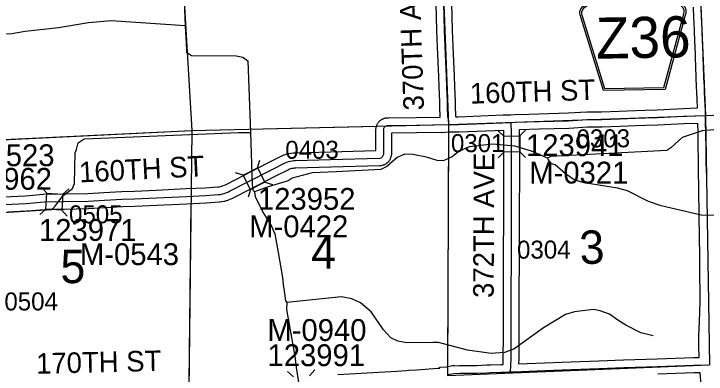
# Model space of a CAD drawing. Extents: x 128.7 to 185.5, y -21.4 to 12.6.
# Drawn here: x 159.303 to 161.996, y -1.748 to -0.346 of the extents above; entities that cross this region are included whole.
import ezdxf

# ---------------------------------------------------------------- set-up
doc = ezdxf.new("R2010")
doc.units = 0
for name, color, linetype in [('tdCoHydroRiver', 7, 'Continuous'), ('tdCoSecRdNmbr', 7, 'Continuous'), ('tdCoSecRdTxt', 7, 'Continuous'), ('tdCoSecRteBand', 7, 'Continuous'), ('tdCoSecRteCL', 7, 'Continuous'), ('tdCoSectLine', 7, 'Continuous'), ('tdCoSectLinePart', 7, 'Continuous'), ('tdCoSectNmbr', 7, 'Continuous'), ('tdCoShieldCoRteHrd', 7, 'Continuous'), ('tdCoStrucSec', 7, 'Continuous'), ('tdCoStrucSecCoName', 7, 'Continuous'), ('tdCoStrucSecFHWANum', 7, 'Continuous'), ('tdCoSurfAsphalt', 7, 'Continuous'), ('tdCoSurfGravel', 7, 'Continuous'), ('tdCoTwpBndry', 7, 'Continuous'), ('tdCoTwpBndryShd', 7, 'Continuous')]:
    doc.layers.add(name, color=color, linetype=linetype)

msp = doc.modelspace()

# ---------------------------------------------------------------- linework, layer by layer
at = {"layer": 'tdCoHydroRiver'}
for points in [[(159.9652, -0.3001), (159.9701, -0.3931), (159.975, -0.4845), (159.9754, -0.4955), (159.9948, -0.509), (160.1684, -0.5091), (160.1938, -0.5145), (160.2133, -0.5295), (160.2234, -0.8085), (160.2306, -1.0103), (160.233, -1.0323), (160.2395, -1.0384), (160.2418, -1.0572), (160.2723, -1.1177), (160.3042, -1.1702), (160.318, -1.2029), (160.3316, -1.275), (160.3478, -1.3722), (160.3504, -1.4006), (160.354, -1.4146), (160.3605, -1.4633), (160.3655, -1.4695), (160.3633, -1.4964), (160.393, -1.6642), (160.397, -1.6893), (160.4014, -1.7223), (160.4176, -1.8211)], [(159.9701, -0.3931), (159.6822, -0.3734), (159.5941, -0.3813), (159.4764, -0.4013), (159.3475, -0.4154), (159.2879, -0.4255), (159.1916, -0.4242), (159.148, -0.44), (159.1108, -0.4587), (159.0777, -0.4599), (159.0474, -0.4531), (159.0167, -0.4321), (159.0004, -0.4184), (158.9859, -0.4111), (158.9081, -0.3965), (158.836, -0.366), (158.803, -0.3703), (158.6889, -0.4028), (158.6354, -0.4047), (158.5306, -0.388)], [(162.5774, -0.7197), (162.3521, -0.7297), (162.3348, -0.7335), (162.3211, -0.7466), (162.3169, -0.7594), (162.2983, -0.7696), (162.2261, -0.7802), (161.9807, -0.802), (161.9027, -0.827), (161.8585, -0.8681), (161.8431, -0.8781), (161.3925, -0.9013), (161.3786, -0.9081)], [(159.2167, -1.1225), (159.4513, -1.1077), (159.4634, -1.0947), (159.4936, -1.0541), (159.532, -1.0259), (159.5392, -1.0067), (159.5412, -0.8867), (159.5471, -0.8739), (159.554, -0.8484), (159.5725, -0.8351), (159.5787, -0.8333), (160.1776, -0.8086), (160.2234, -0.8085)], [(162.0325, -1.1315), (161.9772, -1.1304), (161.8212, -1.0936), (161.7716, -1.0765), (161.6896, -1.0354), (161.6513, -1.0242), (161.5211, -1.0038), (161.4828, -0.9926), (161.4487, -0.9687), (161.4095, -0.9338), (161.3952, -0.9296), (161.3819, -0.9127), (161.3786, -0.9081), (161.3174, -0.8806), (161.2518, -0.8611), (161.166, -0.8534), (161.0746, -0.8633), (161.0341, -0.8822), (161.008, -0.9022), (160.9738, -0.9178), (160.95, -0.9171), (160.9084, -0.9045), (160.8557, -0.8939), (160.824, -0.892), (160.7943, -0.9058), (160.7544, -0.9405), (160.7311, -0.9524), (160.5571, -0.9607), (160.4641, -0.9656), (160.386, -0.9858), (160.3705, -0.9958), (160.2925, -1.0191), (160.2395, -1.0384)], [(161.7896, -1.5999), (161.7418, -1.5875), (161.6839, -1.5581), (161.6531, -1.5387), (161.6207, -1.5146), (161.5839, -1.5018), (161.5584, -1.4964), (161.4846, -1.5055), (161.4487, -1.5163), (161.3638, -1.5684), (161.2479, -1.6507), (161.212, -1.6648), (161.1598, -1.6685), (161.0674, -1.6549), (160.9554, -1.6248), (160.9332, -1.6257), (160.8319, -1.6265), (160.7969, -1.6199), (160.7695, -1.6068), (160.7414, -1.5763), (160.6929, -1.5057), (160.6521, -1.471), (160.6183, -1.4549), (160.5784, -1.447), (160.3655, -1.4695)]]:
    msp.add_lwpolyline(points, dxfattribs=at)
at = {"layer": 'tdCoSecRteBand'}
for points in [[(159.264, -1.0586), (159.3492, -1.054), (159.4186, -1.0486), (159.4187, -1.0486), (159.4188, -1.0486), (159.4464, -1.0466), (159.4484, -1.0464), (159.4504, -1.0466), (159.4652, -1.0475), (159.4977, -1.0472), (159.5906, -1.0455), (159.6535, -1.0414), (159.6536, -1.0414), (159.6537, -1.0414), (159.7223, -1.0374), (159.7228, -1.0374), (159.7233, -1.0374), (159.7721, -1.0362), (159.8563, -1.0325), (159.9731, -1.0266), (159.9731, -1.0266), (159.9731, -1.0266), (160.0474, -1.0229), (160.0965, -1.02), (160.1014, -1.0192), (160.107, -1.018), (160.1125, -1.0165), (160.118, -1.0146), (160.1233, -1.0125), (160.1286, -1.0101), (160.1968, -0.9751), (160.2912, -0.9261), (160.2914, -0.926), (160.2916, -0.9259), (160.3456, -0.8988), (160.3466, -0.8983), (160.3477, -0.8978), (160.354, -0.8952), (160.355, -0.8948), (160.3561, -0.8945), (160.3626, -0.8923), (160.3636, -0.892), (160.3647, -0.8917), (160.3713, -0.8901), (160.3724, -0.8898), (160.3734, -0.8897), (160.3802, -0.8885), (160.3813, -0.8883), (160.3824, -0.8882), (160.3892, -0.8875), (160.3903, -0.8874), (160.3913, -0.8874), (160.3981, -0.8872), (160.5347, -0.883), (160.5347, -0.883), (160.5348, -0.883), (160.7118, -0.8784), (160.7118, -0.7989), (160.7117, -0.7965), (160.7117, -0.794), (160.712, -0.7915), (160.7124, -0.7889), (160.7128, -0.7864), (160.7135, -0.7841), (160.7144, -0.7815), (160.7151, -0.7792), (160.7163, -0.7769), (160.7175, -0.7746), (160.7186, -0.7724), (160.7201, -0.7704), (160.7217, -0.7682), (160.7232, -0.7662), (160.725, -0.7645), (160.7269, -0.7627), (160.7287, -0.761), (160.7307, -0.7596), (160.733, -0.758), (160.735, -0.7566), (160.7372, -0.7556), (160.7397, -0.7545), (160.7419, -0.7534), (160.7443, -0.7528), (160.7469, -0.752), (160.7493, -0.7514), (160.7518, -0.7511), (160.7544, -0.7508), (160.7569, -0.7506), (160.7594, -0.7507), (160.7609, -0.7508), (160.8688, -0.7493), (160.9619, -0.7479), (160.9619, -0.7477), (160.9602, -0.7075), (160.9602, -0.7071), (160.9602, -0.7066), (160.9599, -0.6876), (160.9575, -0.6321), (160.9575, -0.6319), (160.9575, -0.6317), (160.9563, -0.5895), (160.9526, -0.5061), (160.9484, -0.4122), (160.9484, -0.4118), (160.9484, -0.4115), (160.9461, -0.3062)], [(161.0061, -0.3046), (161.0083, -0.4098), (161.0125, -0.5034), (161.0125, -0.5035), (161.0125, -0.5035), (161.0162, -0.5871), (161.0162, -0.5873), (161.0162, -0.5875), (161.0175, -0.6297), (161.0199, -0.6855), (161.0199, -0.6859), (161.0199, -0.6864), (161.0202, -0.7054), (161.0218, -0.7437), (161.0223, -0.747), (161.0322, -0.7469), (161.2062, -0.7399), (161.236, -0.7387), (161.2659, -0.7373), (161.2659, -0.7375), (161.2661, -0.7375), (161.2661, -0.7377), (161.3456, -0.7353), (161.3456, -0.7353), (161.3456, -0.7353), (161.4595, -0.7321), (161.5315, -0.7277), (161.5324, -0.7276), (161.5332, -0.7276), (161.5896, -0.7274), (161.6576, -0.7245), (161.6577, -0.7245), (161.6578, -0.7245), (161.7209, -0.7222), (161.7588, -0.7208), (161.7592, -0.7207), (161.7595, -0.7207), (161.8054, -0.72), (161.9077, -0.7149), (161.9079, -0.7149), (161.908, -0.7148), (161.9627, -0.7127), (161.9613, -0.6785), (161.9601, -0.6517), (161.9592, -0.6306), (161.9592, -0.6306), (161.9592, -0.6306), (161.9577, -0.595), (161.9577, -0.595), (161.9577, -0.5949), (161.9558, -0.5487), (161.9558, -0.5485), (161.9558, -0.5484), (161.9549, -0.5198), (161.9545, -0.5049), (161.952, -0.4496), (161.952, -0.4496), (161.952, -0.4495), (161.9505, -0.4156), (161.9505, -0.4155), (161.9505, -0.4154), (161.9492, -0.3786), (161.9486, -0.3634), (161.9467, -0.3198)], [(161.2667, -1.7083), (161.3672, -1.7043), (161.3673, -1.7043), (161.3673, -1.7043), (161.4343, -1.7017), (161.4343, -1.7017), (161.4344, -1.7017), (161.5782, -1.6964), (161.6749, -1.6921), (161.6752, -1.6921), (161.6755, -1.6921), (161.8062, -1.6891), (161.9472, -1.6839), (161.9473, -1.6839), (161.9475, -1.6839), (161.9694, -1.6833), (161.9689, -1.6743), (161.9689, -1.6742), (161.9689, -1.6742), (161.9677, -1.6456), (161.9677, -1.6452), (161.9677, -1.6447), (161.9673, -1.6198), (161.9673, -1.6192), (161.9673, -1.6186), (161.9678, -1.6021), (161.9678, -1.602), (161.9678, -1.6019), (161.9681, -1.5932), (161.9687, -1.5755), (161.9687, -1.5754), (161.9687, -1.5753), (161.9701, -1.5402), (161.971, -1.5102), (161.971, -1.5101), (161.9711, -1.51), (161.9729, -1.459), (161.9729, -1.4364), (161.9728, -1.4181), (161.972, -1.3748), (161.972, -1.3747), (161.972, -1.3746), (161.9716, -1.3354), (161.9712, -1.3035), (161.971, -1.2935), (161.971, -1.2933), (161.971, -1.293), (161.9711, -1.2702), (161.9705, -1.2325), (161.9705, -1.2324), (161.9705, -1.2323), (161.9701, -1.1944), (161.9691, -1.1518), (161.9691, -1.1503), (161.9691, -1.1501), (161.9691, -1.15), (161.9685, -1.1038), (161.9685, -1.1037), (161.9685, -1.1036), (161.968, -1.0568), (161.9677, -1.0251), (161.9676, -1.0139), (161.9669, -0.967), (161.9661, -0.9144), (161.9661, -0.9143), (161.9661, -0.9142), (161.9661, -0.9141), (161.9661, -0.9141), (161.9661, -0.9141), (161.9656, -0.8595), (161.9647, -0.8246), (161.9647, -0.8243), (161.9646, -0.824), (161.9645, -0.806), (161.9642, -0.7734), (161.9642, -0.7727), (161.9105, -0.7748), (161.8079, -0.78), (161.8074, -0.78), (161.8068, -0.78), (161.7608, -0.7807), (161.7232, -0.7822), (161.7231, -0.7822), (161.7231, -0.7822), (161.6601, -0.7844), (161.5916, -0.7874), (161.591, -0.7874), (161.5905, -0.7874), (161.5344, -0.7876), (161.4627, -0.792), (161.4622, -0.7921), (161.4617, -0.7921), (161.3473, -0.7953), (161.2693, -0.7976), (161.2695, -0.9481), (161.2695, -0.9482), (161.2695, -0.9483), (161.2688, -1.1369), (161.2684, -1.2829), (161.2681, -1.4496), (161.2681, -1.4496), (161.2681, -1.4496), (161.2676, -1.5974), (161.2676, -1.5974), (161.2676, -1.5974), (161.2672, -1.6891), (161.2672, -1.6895), (161.2672, -1.6899), (161.2667, -1.7083)], [(160.5636, -1.7498), (160.5867, -1.7484), (160.6997, -1.7419), (160.6998, -1.7419), (160.6998, -1.7419), (160.7934, -1.7365), (160.8291, -1.7338), (160.8388, -1.733), (160.8391, -1.733), (160.8394, -1.733), (160.871, -1.7313), (160.9509, -1.7255), (160.9598, -1.7249), (160.9597, -1.7208), (160.9867, -1.72), (160.9917, -1.7189), (160.993, -1.7186), (161.0131, -1.714), (161.0135, -1.7158), (161.0137, -1.7158), (161.015, -1.7157), (161.0362, -1.7147), (161.0368, -1.7147), (161.0374, -1.7147), (161.1045, -1.7142), (161.1425, -1.7128), (161.1426, -1.7127), (161.1427, -1.7127), (161.1574, -1.7123), (161.1973, -1.7109), (161.1973, -1.7109), (161.1973, -1.7109), (161.2066, -1.7107), (161.2072, -1.6884), (161.2076, -1.5972), (161.2081, -1.4494), (161.2084, -1.2828), (161.2084, -1.2828), (161.2084, -1.2828), (161.2088, -1.1368), (161.2088, -1.1367), (161.2088, -1.1367), (161.2095, -0.9481), (161.2093, -0.7999), (161.0342, -0.8069), (161.0338, -0.8069), (161.0335, -0.8069), (161.0251, -0.807), (160.9958, -0.8074), (160.9666, -0.8093), (160.9665, -0.8079), (160.9651, -0.8079), (160.8697, -0.8093), (160.8697, -0.8093), (160.8697, -0.8093), (160.7718, -0.8107), (160.7718, -0.885), (160.7719, -0.8866), (160.7721, -0.8891), (160.772, -0.8915), (160.7717, -0.8945), (160.7716, -0.8969), (160.771, -0.8993), (160.7703, -0.9022), (160.7698, -0.9046), (160.7688, -0.9068), (160.7677, -0.9096), (160.7667, -0.9118), (160.7655, -0.9139), (160.7639, -0.9165), (160.7626, -0.9185), (160.761, -0.9204), (160.759, -0.9226), (160.7574, -0.9245), (160.7556, -0.926), (160.7532, -0.9279), (160.7514, -0.9295), (160.7493, -0.9307), (160.7467, -0.9322), (160.7446, -0.9335), (160.7423, -0.9343), (160.7395, -0.9354), (160.7372, -0.9363), (160.7349, -0.9368), (160.7319, -0.9374), (160.7292, -0.938), (160.7265, -0.9381), (160.5364, -0.943), (160.3999, -0.9472), (160.3998, -0.9472), (160.3998, -0.9472), (160.394, -0.9473), (160.3893, -0.9478), (160.3847, -0.9486), (160.3802, -0.9497), (160.3757, -0.9512), (160.3714, -0.9529), (160.3187, -0.9794), (160.2244, -1.0284), (160.2243, -1.0284), (160.2243, -1.0285), (160.1555, -1.0637), (160.1549, -1.064), (160.1543, -1.0643), (160.1477, -1.0674), (160.1469, -1.0677), (160.1462, -1.068), (160.1393, -1.0707), (160.1386, -1.071), (160.1378, -1.0713), (160.1309, -1.0736), (160.1301, -1.0739), (160.1293, -1.0741), (160.1223, -1.076), (160.1215, -1.0762), (160.1207, -1.0764), (160.1135, -1.078), (160.1127, -1.0782), (160.1119, -1.0783), (160.1047, -1.0795), (160.1031, -1.0797), (160.1016, -1.0798), (160.0508, -1.0828), (160.0507, -1.0828), (160.0505, -1.0828), (159.9761, -1.0865), (159.8592, -1.0924), (159.8591, -1.0924), (159.859, -1.0924), (159.7744, -1.0961), (159.7741, -1.0961), (159.7738, -1.0961), (159.7253, -1.0974), (159.6573, -1.1013), (159.5938, -1.1055), (159.5931, -1.1055), (159.5924, -1.1055), (159.4987, -1.1072), (159.4985, -1.1072), (159.4983, -1.1072), (159.4646, -1.1075), (159.4635, -1.1075), (159.4625, -1.1074), (159.4487, -1.1066), (159.4232, -1.1084), (159.3535, -1.1138), (159.3531, -1.1138), (159.3528, -1.1139), (159.278, -1.118)], [(161.9767, -1.7879), (161.9733, -1.7446), (161.9733, -1.7446), (161.9732, -1.7432), (161.9492, -1.7438), (161.8082, -1.7491)]]:
    msp.add_lwpolyline(points, dxfattribs=at)
at = {"layer": 'tdCoSecRteCL'}
for points in [[(160.9947, -0.7775), (160.9934, -0.7571), (160.9919, -0.7465), (160.9902, -0.7063), (160.9899, -0.6868), (160.9875, -0.6308), (160.9862, -0.5884), (160.9825, -0.5048), (160.9783, -0.4108), (160.9761, -0.3053), (160.9714, -0.1918), (160.9672, -0.0685), (160.9626, 0.0629), (160.9574, 0.183), (160.9534, 0.2868), (160.951, 0.3623), (160.9475, 0.4372), (160.9444, 0.502)], [(161.9935, -0.7415), (161.9932, -0.7226), (161.9913, -0.6772), (161.9901, -0.6504), (161.9892, -0.6293), (161.9877, -0.5937), (161.9858, -0.5475), (161.9849, -0.5189), (161.9845, -0.5037), (161.982, -0.4483), (161.9805, -0.4143), (161.9791, -0.3775), (161.9786, -0.3622), (161.9767, -0.3183)], [(161.2374, -0.7687), (161.2549, -0.768), (161.3464, -0.7653), (161.4609, -0.7621), (161.5334, -0.7576), (161.5903, -0.7574), (161.6589, -0.7544), (161.722, -0.7522), (161.76, -0.7507), (161.8064, -0.75), (161.9092, -0.7448), (161.9935, -0.7415)], [(161.9969, -0.9665), (161.9961, -0.9139), (161.9961, -0.9138), (161.9956, -0.859), (161.9946, -0.8238), (161.9945, -0.8057), (161.9942, -0.773), (161.9935, -0.7415)], [(159.2656, -1.0886), (159.3511, -1.0839), (159.4209, -1.0785), (159.4486, -1.0765), (159.4643, -1.0775), (159.4981, -1.0772), (159.5918, -1.0755), (159.6555, -1.0713), (159.724, -1.0674), (159.7731, -1.0661), (159.8577, -1.0625), (159.9746, -1.0565), (160.049, -1.0528), (160.0998, -1.0499), (160.1071, -1.0487), (160.1143, -1.0471), (160.1213, -1.0452), (160.1283, -1.0428), (160.1351, -1.0401), (160.1418, -1.037), (160.2106, -1.0018), (160.305, -0.9527), (160.359, -0.9256), (160.3654, -0.923), (160.3719, -0.9209), (160.3785, -0.9192), (160.3853, -0.9181), (160.3921, -0.9174), (160.399, -0.9172), (160.5356, -0.913), (160.7257, -0.9081), (160.7287, -0.9075), (160.7315, -0.9064), (160.7341, -0.9048), (160.7364, -0.9029), (160.7384, -0.9006), (160.74, -0.8981), (160.7411, -0.8953), (160.7418, -0.8924), (160.742, -0.8894), (160.7418, -0.8864), (160.7418, -0.7986), (160.7417, -0.7959), (160.7421, -0.7932), (160.7429, -0.7907), (160.7442, -0.7883), (160.7458, -0.7862), (160.7477, -0.7843), (160.7499, -0.7828), (160.7523, -0.7817), (160.7549, -0.7809), (160.7576, -0.7807), (160.7603, -0.7808), (160.8693, -0.7793), (160.9947, -0.7775)], [(160.9947, -0.7775), (161.033, -0.7769), (161.2374, -0.7687)], [(161.2357, -1.7396), (161.2372, -1.6889), (161.2376, -1.5973), (161.2381, -1.4495), (161.2384, -1.2829), (161.2388, -1.1368), (161.2395, -0.9481), (161.2393, -0.7956), (161.238, -0.7826), (161.2374, -0.7687)], [(161.2357, -1.7396), (161.2453, -1.7392), (161.3685, -1.7343), (161.4355, -1.7316), (161.5794, -1.7264), (161.6762, -1.7221), (161.8071, -1.7191), (161.9483, -1.7138), (162.001, -1.7126)], [(160.9905, -1.75), (160.9984, -1.7482), (161.0164, -1.7457), (161.0376, -1.7447), (161.1052, -1.7442), (161.1436, -1.7427), (161.1584, -1.7422), (161.1983, -1.7409), (161.2221, -1.7402), (161.2287, -1.7399), (161.2357, -1.7396)]]:
    msp.add_lwpolyline(points, dxfattribs=at)
at = {"layer": 'tdCoSectLine'}
for points in [[(161.9512, 0.2593), (161.9932, -0.7415)], [(160.9554, 0.2241), (160.9943, -0.7775)], [(159.9376, 0.1838), (159.995, -0.8004)], [(161.9932, -0.7415), (162.9929, -0.6989)], [(160.9943, -0.7775), (161.9932, -0.7415)], [(161.9932, -0.7415), (162.0091, -1.7123)], [(159.995, -0.8004), (160.9943, -0.7775)], [(160.9943, -0.7775), (160.9902, -1.7531)], [(158.9925, -0.8491), (159.995, -0.8004)], [(159.995, -0.8004), (159.9836, -1.8122)], [(160.9902, -1.7531), (162.0091, -1.7123)]]:
    msp.add_lwpolyline(points, dxfattribs=at)
at = {"layer": 'tdCoSectLinePart'}
for points in [[(159.9376, 0.1838), (159.995, -0.8004)], [(159.0224, -0.8476), (159.995, -0.8004)], [(159.995, -0.8004), (159.9924, -1.0251)], [(159.995, -0.8004), (160.7135, -0.7839)], [(160.9941, -0.8074), (160.9904, -1.7192)], [(159.9918, -1.0857), (159.9839, -1.7822)]]:
    msp.add_lwpolyline(points, dxfattribs=at)
at = {"layer": 'tdCoShieldCoRteHrd'}
for points in [[(161.5967, -0.6449), (161.5099, -0.3635), (161.5057, -0.3504), (161.5049, -0.3446), (161.5048, -0.3367), (161.5088, -0.3264), (161.516, -0.3177), (161.5254, -0.3109), (161.6914, -0.2357), (161.6989, -0.2339), (161.7093, -0.2328), (161.7197, -0.2335), (161.7273, -0.235), (161.8958, -0.3044), (161.9055, -0.3109), (161.9129, -0.3193), (161.9173, -0.3295), (161.9175, -0.3374), (161.9168, -0.3433), (161.9132, -0.3565), (161.8362, -0.6408)], [(161.6025, -0.6385), (161.5179, -0.3647), (161.514, -0.3521), (161.5132, -0.3465), (161.5131, -0.339), (161.517, -0.329), (161.5238, -0.3207), (161.5329, -0.3142), (161.6922, -0.2419), (161.6994, -0.2402), (161.7094, -0.2392), (161.7194, -0.2399), (161.7267, -0.2413), (161.8884, -0.308), (161.8978, -0.3142), (161.9049, -0.3222), (161.9091, -0.3321), (161.9093, -0.3396), (161.9087, -0.3452), (161.9051, -0.3579), (161.8302, -0.6345)]]:
    msp.add_lwpolyline(points, close=True, dxfattribs=at)
at = {"layer": 'tdCoStrucSec'}
for p, q in [((161.2086, -0.8219), (161.1862, -0.8)), ((161.2712, -0.8213), (161.2931, -0.799)), ((161.2092, -0.8845), (161.1872, -0.9069)), ((161.2718, -0.8839), (161.2941, -0.9059)), ((160.2509, -0.9454), (160.2603, -0.9155)), ((160.1954, -0.9742), (160.1655, -0.9648)), ((159.4313, -1.0441), (159.4106, -1.0206)), ((160.2798, -1.0009), (160.3096, -1.0103)), ((159.4938, -1.048), (159.5172, -1.0273)), ((160.2242, -1.0298), (160.2148, -1.0596)), ((159.4274, -1.1066), (159.4039, -1.1273)), ((159.4899, -1.1105), (159.5106, -1.1339)), ((160.3907, -1.7587), (160.3673, -1.7379)), ((160.4532, -1.755), (160.474, -1.7316))]:
    msp.add_line(p, q, dxfattribs=at)
for points in [[(161.2092, -0.8845), (161.2086, -0.8219), (161.2712, -0.8213), (161.2718, -0.8839)], [(160.1954, -0.9742), (160.2509, -0.9454), (160.2798, -1.0009), (160.2242, -1.0298)], [(159.4313, -1.0441), (159.4938, -1.048), (159.4899, -1.1105), (159.4274, -1.1066)]]:
    msp.add_lwpolyline(points, close=True, dxfattribs=at)
at = {"layer": 'tdCoSurfAsphalt'}
msp.add_lwpolyline([(161.9969, -0.9665), (161.9961, -0.9139), (161.9961, -0.9138), (161.9956, -0.859), (161.9946, -0.8238), (161.9945, -0.8057), (161.9942, -0.773), (161.9935, -0.7415), (161.9932, -0.7226), (161.9913, -0.6772), (161.9901, -0.6504), (161.9892, -0.6293), (161.9877, -0.5937), (161.9858, -0.5475), (161.9849, -0.5189), (161.9845, -0.5037), (161.982, -0.4483), (161.9805, -0.4143), (161.9791, -0.3775), (161.9786, -0.3622), (161.9767, -0.3183)], dxfattribs=at)
at = {"layer": 'tdCoSurfGravel'}
for points in [[(160.9947, -0.7775), (160.9934, -0.7571), (160.9919, -0.7465), (160.9902, -0.7063), (160.9899, -0.6868), (160.9875, -0.6308), (160.9862, -0.5884), (160.9825, -0.5048), (160.9783, -0.4108), (160.9761, -0.3053), (160.9714, -0.1918), (160.9672, -0.0685), (160.9626, 0.0629), (160.9574, 0.183), (160.9534, 0.2868), (160.951, 0.3623), (160.9475, 0.4372), (160.9444, 0.502)], [(160.9947, -0.7775), (161.033, -0.7769), (161.2374, -0.7687), (161.2549, -0.768), (161.3464, -0.7653), (161.4609, -0.7621), (161.5334, -0.7576), (161.5903, -0.7574), (161.6589, -0.7544), (161.722, -0.7522), (161.76, -0.7507), (161.8064, -0.75), (161.9092, -0.7448), (161.9935, -0.7415)], [(159.2656, -1.0886), (159.3511, -1.0839), (159.4209, -1.0785), (159.4486, -1.0765), (159.4643, -1.0775), (159.4981, -1.0772), (159.5918, -1.0755), (159.6555, -1.0713), (159.724, -1.0674), (159.7731, -1.0661), (159.8577, -1.0625), (159.9746, -1.0565), (160.049, -1.0528), (160.0998, -1.0499), (160.1071, -1.0487), (160.1143, -1.0471), (160.1213, -1.0452), (160.1283, -1.0428), (160.1351, -1.0401), (160.1418, -1.037), (160.2106, -1.0018), (160.305, -0.9527), (160.359, -0.9256), (160.3654, -0.923), (160.3719, -0.9209), (160.3785, -0.9192), (160.3853, -0.9181), (160.3921, -0.9174), (160.399, -0.9172), (160.5356, -0.913), (160.7257, -0.9081), (160.7287, -0.9075), (160.7315, -0.9064), (160.7341, -0.9048), (160.7364, -0.9029), (160.7384, -0.9006), (160.74, -0.8981), (160.7411, -0.8953), (160.7418, -0.8924), (160.742, -0.8894), (160.7418, -0.8864), (160.7418, -0.7986), (160.7417, -0.7959), (160.7421, -0.7932), (160.7429, -0.7907), (160.7442, -0.7883), (160.7458, -0.7862), (160.7477, -0.7843), (160.7499, -0.7828), (160.7523, -0.7817), (160.7549, -0.7809), (160.7576, -0.7807), (160.7603, -0.7808), (160.8693, -0.7793), (160.9947, -0.7775)], [(161.2357, -1.7396), (161.2372, -1.6889), (161.2376, -1.5973), (161.2381, -1.4495), (161.2384, -1.2829), (161.2388, -1.1368), (161.2395, -0.9481), (161.2393, -0.7956), (161.238, -0.7826), (161.2374, -0.7687)], [(161.2287, -1.7399), (161.2357, -1.7396), (161.2453, -1.7392), (161.3685, -1.7343), (161.4355, -1.7316), (161.5794, -1.7264), (161.6762, -1.7221), (161.8071, -1.7191), (161.9483, -1.7138), (162.001, -1.7126)], [(160.9905, -1.75), (160.9984, -1.7482), (161.0164, -1.7457), (161.0376, -1.7447), (161.1052, -1.7442), (161.1436, -1.7427), (161.1584, -1.7422), (161.1983, -1.7409), (161.2221, -1.7402), (161.2287, -1.7399)]]:
    msp.add_lwpolyline(points, dxfattribs=at)
at = {"layer": 'tdCoTwpBndry'}
msp.add_lwpolyline([(159.0224, -0.8476), (159.995, -0.8004), (160.7132, -0.7839)], dxfattribs=at)
at = {"layer": 'tdCoTwpBndryShd'}
msp.add_lwpolyline([(152.9972, -1.0884), (154.0014, -1.05), (154.9975, -1.0131), (155.9997, -0.9764), (157.0004, -0.9281), (157.999, -0.8918), (158.9925, -0.8491), (159.995, -0.8004), (160.9943, -0.7775), (161.9932, -0.7415), (162.9929, -0.6989), (163.9902, -0.6705), (164.9839, -0.6303), (165.9816, -0.5867), (166.9844, -0.544), (167.9882, -0.5033), (168.982, -0.4705), (169.9782, -0.4328), (170.9728, -0.3985), (171.7607, -0.3736)], dxfattribs=at)

# ---------------------------------------------------------------- texts
at = {"layer": 'tdCoSecRdNmbr'}
for s, rotation, p in [('0303', 0.1218, (161.492, -0.866)), ('0301', 0.1214, (161.0036, -0.8846)), ('0403', 0.121, (160.359, -0.9105)), ('0505', 0.1203, (159.518, -1.1616)), ('0304', 0.1216, (161.2606, -1.299)), ('0504', 0.1201, (159.2665, -1.5007))]:
    msp.add_text(s, height=0.07, rotation=rotation, dxfattribs=at).set_placement(p)
at = {"layer": 'tdCoSecRdTxt'}
for s, rotation, p in [('370TH AVE', 92, (160.8989, -0.7207)), ('160TH ST', 1.7732, (161.0782, -0.6961)), ('160TH ST', 2.9379, (159.5591, -1.0027)), ('372TH AVE', 89.7097, (161.1696, -1.4521)), ('170TH ST', 1.324, (159.3905, -1.7472))]:
    msp.add_text(s, height=0.08, rotation=rotation, dxfattribs=at).set_placement(p)
at = {"layer": 'tdCoSectNmbr'}
for s, rotation, p in [('4', 0.1209, (160.4597, -1.3378)), ('3', 2.6742, (161.5063, -1.3214)), ('5', 0.1202, (159.4847, -1.3945))]:
    msp.add_text(s, height=0.13, rotation=rotation, dxfattribs=at).set_placement(p)
at = {"layer": 'tdCoShieldCoRteHrd'}
msp.add_text('Z36', height=0.16, rotation=1, dxfattribs=at).set_placement((161.5683, -0.5212))
at = {"layer": 'tdCoStrucSecCoName'}
for s, p in [('M-0523', (159.0761, -0.9391)), ('M-0321', (161.308, -1.0067)), ('M-0422', (160.2188, -1.2158)), ('M-0543', (159.5603, -1.3241)), ('M-0940', (160.2895, -1.6193))]:
    msp.add_text(s, height=0.085, dxfattribs=at).set_placement(p)
at = {"layer": 'tdCoStrucSecFHWANum'}
for s, p in [('123941', (161.2954, -0.9)), ('123962', (159.0722, -1.0309)), ('123952', (160.2528, -1.109)), ('123971', (159.4011, -1.2298)), ('123991', (160.29, -1.7173))]:
    msp.add_text(s, height=0.085, dxfattribs=at).set_placement(p)

doc.saveas('drawing.dxf')
